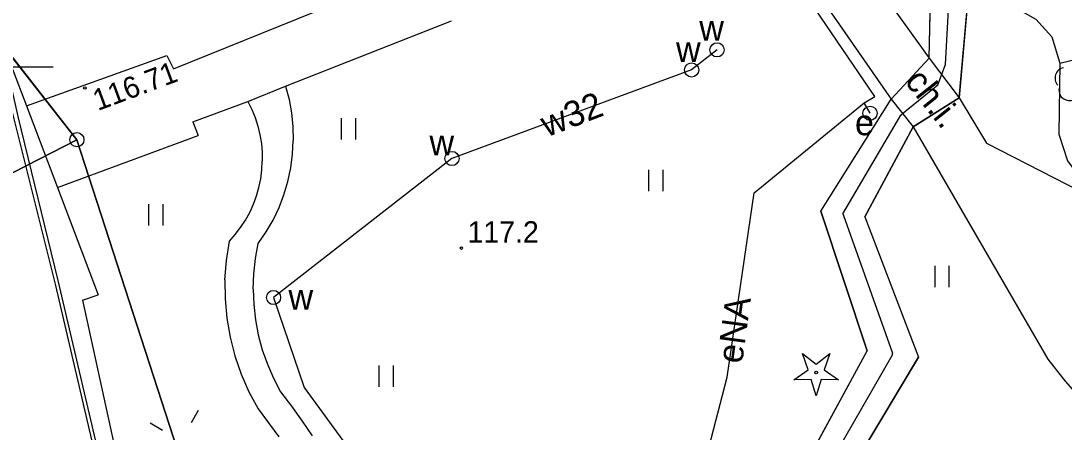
# Model space of a CAD drawing. Extents: x 6434771 to 6436222, y 5663454 to 5664782.
# Drawn here: x 6435503.86 to 6435540.64, y 5664287.15 to 5664301.63 of the extents above; entities that cross this region are included whole.
import ezdxf

# ---------------------------------------------------------------- set-up
doc = ezdxf.new("R2010")
doc.units = 0
for name, color, linetype in [('Warstwa 1', 7, 'Continuous'), ('Warstwa 10', 7, 'Continuous'), ('Warstwa 11', 7, 'Continuous'), ('Warstwa 12', 7, 'Continuous'), ('Warstwa 13', 7, 'Continuous'), ('Warstwa 25', 7, 'Continuous'), ('Warstwa 4', 7, 'Continuous'), ('Warstwa 5', 7, 'Continuous'), ('Warstwa 6', 7, 'Continuous'), ('Warstwa 63', 7, 'Continuous'), ('Warstwa 9', 7, 'Continuous')]:
    doc.layers.add(name, color=color, linetype=linetype)

msp = doc.modelspace()

# ---------------------------------------------------------------- linework, layer by layer
at = {"layer": 'Warstwa 1'}
for p, q in [((6435496.989, 5664308.715), (6435505.839, 5664297.445)), ((6435496.989, 5664308.715), (6435505.839, 5664297.445)), ((6435453.652, 5664270.705), (6435505.839, 5664297.445)), ((6435453.652, 5664270.705), (6435505.839, 5664297.445)), ((6435505.839, 5664297.445), (6435516.772, 5664263.761)), ((6435505.839, 5664297.445), (6435516.772, 5664263.761))]:
    msp.add_line(p, q, dxfattribs=at)
at = {"layer": 'Warstwa 10'}
msp.add_lwpolyline([(6435531.116, 5664288.995), (6435531.618, 5664289.342), (6435531.416, 5664289.918), (6435531.901, 5664289.548), (6435532.386, 5664289.918), (6435532.184, 5664289.342), (6435532.686, 5664288.995), (6435532.076, 5664289.009), (6435531.901, 5664288.425), (6435531.726, 5664289.009)], close=True, dxfattribs=at)
for centre, radius in [((6435505.839, 5664297.445), 0.25), ((6435505.839, 5664297.445), 0.25), ((6435531.901, 5664289.25), 0.05)]:
    msp.add_circle(centre, radius, dxfattribs=at)
at = {"layer": 'Warstwa 11'}
for centre, start, end in [((6435540.699, 5664299.615), 102.1471, 221.8529), ((6435540.836, 5664299.196), 174.1471, 293.8529)]:
    msp.add_arc(centre, 0.375, start, end, dxfattribs=at)
at = {"layer": 'Warstwa 12'}
for points in [[(6435509.206, 5664271.513), (6435509.889, 5664271.785), (6435505.097, 5664292.314), (6435503.045, 5664300.479), (6435501.771, 5664308.405), (6435499.75, 5664319.05), (6435501.722, 5664320.876), (6435506.503, 5664320.918), (6435526.06, 5664329.732), (6435548.53, 5664339.562), (6435561.388, 5664345.917), (6435568.605, 5664348.94), (6435577.298, 5664350.006), (6435586.213, 5664349.598), (6435589.158, 5664349.122), (6435599.204, 5664344.601), (6435599.218, 5664344.12), (6435599.061, 5664343.855)], [(6435525.886, 5664269.608), (6435524.265, 5664270.544), (6435518.477, 5664273.68), (6435513.434, 5664270.954), (6435510.796, 5664269.727), (6435509.867, 5664269.174), (6435509.692, 5664269.223), (6435509.581, 5664271.791), (6435509.434, 5664275.056), (6435508.66, 5664278.342), (6435506.859, 5664285.336), (6435505.175, 5664292.487), (6435503.773, 5664298.261), (6435501.578, 5664307.99), (6435499.697, 5664315.439), (6435499.422, 5664316.386), (6435500.738, 5664320.126), (6435507.871, 5664322.955)], [(6435521.342, 5664319.969), (6435522.674, 5664318.453), (6435523.739, 5664317.24), (6435530.96, 5664309.002), (6435533.101, 5664306.576), (6435534.252, 5664305.022), (6435535.271, 5664304.14), (6435539.642, 5664301.687), (6435540.205, 5664301.07), (6435540.494, 5664300.146), (6435540.463, 5664297.637), (6435540.762, 5664296.703), (6435541.421, 5664295.825), (6435543.559, 5664290.629), (6435545.371, 5664288.357), (6435547.355, 5664287.003), (6435552.811, 5664283.317), (6435554.6, 5664282.385), (6435557.214, 5664281.034)], [(6435524.601, 5664280.987), (6435527.395, 5664283.794), (6435528.759, 5664289.088), (6435529.718, 5664295.576), (6435533.596, 5664298.74), (6435533.969, 5664298.965), (6435531.316, 5664302.877), (6435533.097, 5664304.586), (6435533.034, 5664306.857), (6435536.784, 5664311.782)], [(6435540.494, 5664300.146), (6435546.562, 5664301.613)], [(6435528.408, 5664300.612), (6435527.51, 5664299.903), (6435519.062, 5664296.785), (6435512.772, 5664291.891), (6435513.854, 5664288.718), (6435515.211, 5664286.851), (6435517.061, 5664283.499), (6435518.12, 5664280.906), (6435518.957, 5664277.365), (6435519.792, 5664269.465), (6435520.589, 5664267.575)], [(6435533.802, 5664298.377), (6435533.596, 5664298.74)]]:
    msp.add_lwpolyline(points, dxfattribs=at)
at = {"layer": 'Warstwa 13'}
msp.add_circle((6435519.394, 5664293.631), 0.045, dxfattribs=at)
at = {"layer": 'Warstwa 25'}
msp.add_circle((6435506.118, 5664299.268), 0.045, dxfattribs=at)
at = {"layer": 'Warstwa 4'}
for points in [[(6435509.875, 5664287.49), (6435510.124, 5664287.924)], [(6435508.851, 5664287.214), (6435508.417, 5664287.463)]]:
    msp.add_lwpolyline(points, dxfattribs=at)
for centre in [(6435528.408, 5664300.612), (6435527.51, 5664299.903), (6435533.802, 5664298.377), (6435519.062, 5664296.785), (6435512.772, 5664291.891)]:
    msp.add_circle(centre, 0.25, dxfattribs=at)
at = {"layer": 'Warstwa 5'}
for p, q in [((6435531.833, 5664305.971), (6435535.885, 5664300.322)), ((6435536.949, 5664298.919), (6435537.553, 5664305.882)), ((6435535.885, 5664300.322), (6435536.008, 5664305.531)), ((6435530.419, 5664304.818), (6435534.548, 5664298.878)), ((6435509.249, 5664299.944), (6435516.907, 5664303.041)), ((6435513.192, 5664299.336), (6435519.04, 5664301.636)), ((6435504.066, 5664298.638), (6435509.015, 5664300.407)), ((6435509.015, 5664300.407), (6435509.249, 5664299.944)), ((6435503.501, 5664300.124), (6435504.066, 5664298.638)), ((6435513.192, 5664299.336), (6435513.318, 5664298.866)), ((6435513.318, 5664298.866), (6435513.406, 5664298.389)), ((6435532.07, 5664294.928), (6435534.548, 5664298.878)), ((6435536.949, 5664298.919), (6435537.909, 5664297.327)), ((6435509.927, 5664298.076), (6435511.865, 5664298.792)), ((6435511.865, 5664298.792), (6435512.004, 5664298.512)), ((6435512.004, 5664298.512), (6435512.122, 5664298.223)), ((6435512.122, 5664298.223), (6435512.218, 5664297.926)), ((6435513.406, 5664298.389), (6435513.457, 5664297.905)), ((6435515.173, 5664297.453), (6435515.173, 5664298.203)), ((6435515.673, 5664297.453), (6435515.673, 5664298.203)), ((6435509.927, 5664298.076), (6435510.111, 5664297.593)), ((6435512.218, 5664297.926), (6435512.291, 5664297.623)), ((6435513.457, 5664297.905), (6435513.469, 5664297.419)), ((6435533.618, 5664294.729), (6435535.326, 5664297.899)), ((6435535.326, 5664297.899), (6435540.068, 5664289.721)), ((6435505.157, 5664295.765), (6435510.111, 5664297.593)), ((6435512.291, 5664297.623), (6435512.343, 5664297.315)), ((6435513.443, 5664296.934), (6435513.469, 5664297.419)), ((6435512.343, 5664297.315), (6435512.371, 5664297.004)), ((6435512.371, 5664297.004), (6435512.376, 5664296.692)), ((6435537.909, 5664297.327), (6435541.229, 5664295.627)), ((6435512.359, 5664296.381), (6435512.376, 5664296.692)), ((6435513.379, 5664296.452), (6435513.443, 5664296.934)), ((6435512.318, 5664296.071), (6435512.359, 5664296.381)), ((6435513.278, 5664295.977), (6435513.379, 5664296.452)), ((6435526.002, 5664295.633), (6435526.002, 5664296.383)), ((6435526.502, 5664295.633), (6435526.502, 5664296.383)), ((6435512.254, 5664295.765), (6435512.318, 5664296.071)), ((6435513.139, 5664295.511), (6435513.278, 5664295.977)), ((6435505.157, 5664295.765), (6435506.593, 5664291.986)), ((6435512.168, 5664295.465), (6435512.254, 5664295.765)), ((6435508.379, 5664294.423), (6435508.379, 5664295.173)), ((6435508.879, 5664294.423), (6435508.879, 5664295.173)), ((6435511.931, 5664294.888), (6435512.06, 5664295.173)), ((6435512.06, 5664295.173), (6435512.168, 5664295.465)), ((6435512.965, 5664295.057), (6435513.139, 5664295.511)), ((6435511.781, 5664294.615), (6435511.931, 5664294.888)), ((6435512.755, 5664294.619), (6435512.965, 5664295.057)), ((6435532.07, 5664294.928), (6435533.701, 5664290.008)), ((6435511.611, 5664294.353), (6435511.781, 5664294.615)), ((6435512.511, 5664294.198), (6435512.755, 5664294.619)), ((6435533.618, 5664294.729), (6435535.508, 5664289.786)), ((6435511.216, 5664293.87), (6435511.422, 5664294.104)), ((6435511.422, 5664294.104), (6435511.611, 5664294.353)), ((6435512.235, 5664293.798), (6435512.511, 5664294.198)), ((6435511.11, 5664293.198), (6435511.216, 5664293.87)), ((6435512.134, 5664293.266), (6435512.235, 5664293.798)), ((6435511.059, 5664292.519), (6435511.11, 5664293.198)), ((6435512.073, 5664292.728), (6435512.134, 5664293.266)), ((6435536.096, 5664292.254), (6435536.096, 5664293.004)), ((6435536.596, 5664292.254), (6435536.596, 5664293.004)), ((6435512.053, 5664292.187), (6435512.073, 5664292.728)), ((6435511.059, 5664292.519), (6435511.064, 5664291.839)), ((6435506.031, 5664291.802), (6435506.593, 5664291.986)), ((6435512.053, 5664292.187), (6435512.073, 5664291.646)), ((6435506.031, 5664291.802), (6435510.822, 5664269.941)), ((6435511.064, 5664291.839), (6435511.123, 5664291.161)), ((6435512.073, 5664291.646), (6435512.134, 5664291.108)), ((6435511.123, 5664291.161), (6435511.238, 5664290.491)), ((6435512.134, 5664291.108), (6435512.234, 5664290.576)), ((6435511.238, 5664290.491), (6435511.407, 5664289.832)), ((6435512.234, 5664290.576), (6435512.374, 5664290.053)), ((6435512.374, 5664290.053), (6435512.553, 5664289.543)), ((6435511.407, 5664289.832), (6435511.628, 5664289.189)), ((6435530.929, 5664284.921), (6435533.701, 5664290.008)), ((6435532.028, 5664283.998), (6435535.508, 5664289.786)), ((6435540.068, 5664289.721), (6435540.626, 5664289.015)), ((6435512.553, 5664289.543), (6435512.769, 5664289.046)), ((6435516.498, 5664288.749), (6435516.498, 5664289.499)), ((6435516.998, 5664288.749), (6435516.998, 5664289.499)), ((6435511.628, 5664289.189), (6435511.902, 5664288.566)), ((6435512.769, 5664289.046), (6435513.022, 5664288.568)), ((6435540.626, 5664289.015), (6435541.214, 5664288.334)), ((6435511.902, 5664288.566), (6435512.225, 5664287.967)), ((6435513.022, 5664288.568), (6435513.406, 5664288.06)), ((6435512.225, 5664287.967), (6435512.599, 5664287.481)), ((6435513.406, 5664288.06), (6435513.778, 5664287.543)), ((6435512.599, 5664287.481), (6435512.961, 5664286.986)), ((6435513.778, 5664287.543), (6435514.138, 5664287.017))]:
    msp.add_line(p, q, dxfattribs=at)
at = {"layer": 'Warstwa 6'}
for points in [[(6435669.714, 5664398.133), (6435626.601, 5664379.073), (6435585.238, 5664360.761), (6435534.934, 5664338.266), (6435489.214, 5664318.618), (6435505.839, 5664297.445), (6435516.772, 5664263.761), (6435518.433, 5664262.101), (6435554.013, 5664249.551), (6435561.953, 5664245.295), (6435574.313, 5664237.016), (6435581.318, 5664231.541), (6435588.053, 5664225.31), (6435594.018, 5664218.257), (6435602.285, 5664199.677), (6435608.056, 5664201.368), (6435612.187, 5664201.418), (6435615.525, 5664200.428), (6435624.054, 5664187.035), (6435633.847, 5664173.156), (6435637.993, 5664164.536), (6435641.674, 5664152.161), (6435642.6, 5664149.34), (6435652.786, 5664133.167)], [(6435453.652, 5664270.705), (6435505.839, 5664297.445), (6435489.214, 5664318.618), (6435448.311, 5664300.392)], [(6435652.786, 5664133.167), (6435642.6, 5664149.34), (6435641.674, 5664152.161), (6435637.993, 5664164.536), (6435633.847, 5664173.156), (6435624.054, 5664187.035), (6435615.525, 5664200.428), (6435612.187, 5664201.418), (6435608.056, 5664201.368), (6435602.285, 5664199.677), (6435594.018, 5664218.257), (6435588.053, 5664225.31), (6435581.318, 5664231.541), (6435574.313, 5664237.016), (6435561.953, 5664245.295), (6435554.013, 5664249.551), (6435518.433, 5664262.101), (6435516.772, 5664263.761), (6435505.839, 5664297.445), (6435453.652, 5664270.705)]]:
    msp.add_lwpolyline(points, dxfattribs=at)
at = {"layer": 'Warstwa 63'}
msp.add_line((6435505, 5664300), (6435495, 5664300), dxfattribs=at)
at = {"layer": 'Warstwa 9'}
for p, q in [((6435531.833, 5664305.971), (6435535.885, 5664300.322)), ((6435536.458, 5664300.09), (6435536.757, 5664305.43)), ((6435530.419, 5664304.818), (6435534.548, 5664298.878)), ((6435509.249, 5664299.944), (6435516.907, 5664303.041)), ((6435513.192, 5664299.336), (6435519.04, 5664301.636)), ((6435504.065, 5664298.638), (6435509.015, 5664300.407)), ((6435509.015, 5664300.407), (6435509.249, 5664299.944)), ((6435534.548, 5664298.878), (6435535.885, 5664300.322)), ((6435534.548, 5664298.878), (6435535.885, 5664300.322)), ((6435535.885, 5664300.322), (6435536.949, 5664298.919)), ((6435503.501, 5664300.124), (6435504.066, 5664298.638)), ((6435536.194, 5664299.38), (6435536.458, 5664300.09)), ((6435511.865, 5664298.792), (6435513.192, 5664299.336)), ((6435511.865, 5664298.792), (6435513.192, 5664299.336)), ((6435513.192, 5664299.336), (6435513.318, 5664298.866)), ((6435535.074, 5664298.475), (6435536.194, 5664299.38)), ((6435513.318, 5664298.866), (6435513.406, 5664298.389)), ((6435534.548, 5664298.878), (6435535.326, 5664297.899)), ((6435535.326, 5664297.899), (6435536.949, 5664298.919)), ((6435535.326, 5664297.899), (6435536.949, 5664298.919)), ((6435536.949, 5664298.919), (6435537.909, 5664297.327)), ((6435504.065, 5664298.638), (6435505.157, 5664295.765)), ((6435504.066, 5664298.638), (6435505.157, 5664295.765)), ((6435509.927, 5664298.076), (6435511.865, 5664298.792)), ((6435511.865, 5664298.792), (6435512.004, 5664298.512)), ((6435512.004, 5664298.512), (6435512.122, 5664298.223)), ((6435534.887, 5664298.309), (6435535.074, 5664298.475)), ((6435512.122, 5664298.223), (6435512.218, 5664297.926)), ((6435513.406, 5664298.389), (6435513.457, 5664297.905)), ((6435532.847, 5664294.834), (6435534.887, 5664298.309)), ((6435509.927, 5664298.076), (6435510.111, 5664297.593)), ((6435512.218, 5664297.926), (6435512.291, 5664297.623)), ((6435513.457, 5664297.905), (6435513.469, 5664297.419)), ((6435535.326, 5664297.899), (6435540.068, 5664289.721)), ((6435505.157, 5664295.765), (6435510.111, 5664297.593)), ((6435512.291, 5664297.623), (6435512.343, 5664297.315)), ((6435513.443, 5664296.934), (6435513.469, 5664297.419)), ((6435512.343, 5664297.315), (6435512.371, 5664297.004)), ((6435512.371, 5664297.004), (6435512.376, 5664296.692)), ((6435537.909, 5664297.327), (6435541.229, 5664295.627)), ((6435512.359, 5664296.381), (6435512.376, 5664296.692)), ((6435513.379, 5664296.452), (6435513.443, 5664296.934)), ((6435512.318, 5664296.071), (6435512.359, 5664296.381)), ((6435513.278, 5664295.977), (6435513.379, 5664296.452)), ((6435512.254, 5664295.765), (6435512.318, 5664296.071)), ((6435513.139, 5664295.511), (6435513.278, 5664295.977)), ((6435505.157, 5664295.765), (6435506.593, 5664291.986)), ((6435512.168, 5664295.465), (6435512.254, 5664295.765)), ((6435511.931, 5664294.888), (6435512.06, 5664295.173)), ((6435512.06, 5664295.173), (6435512.168, 5664295.465)), ((6435512.965, 5664295.057), (6435513.139, 5664295.511)), ((6435511.781, 5664294.615), (6435511.931, 5664294.888)), ((6435512.755, 5664294.619), (6435512.965, 5664295.057)), ((6435532.847, 5664294.834), (6435532.861, 5664294.778)), ((6435511.611, 5664294.353), (6435511.781, 5664294.615)), ((6435512.511, 5664294.198), (6435512.755, 5664294.619)), ((6435532.861, 5664294.778), (6435534.593, 5664289.928)), ((6435511.216, 5664293.87), (6435511.422, 5664294.104)), ((6435511.422, 5664294.104), (6435511.611, 5664294.353)), ((6435512.235, 5664293.798), (6435512.511, 5664294.198)), ((6435511.11, 5664293.198), (6435511.216, 5664293.87)), ((6435512.134, 5664293.266), (6435512.235, 5664293.798)), ((6435511.059, 5664292.519), (6435511.11, 5664293.198)), ((6435512.073, 5664292.728), (6435512.134, 5664293.266)), ((6435512.053, 5664292.187), (6435512.073, 5664292.728)), ((6435511.059, 5664292.519), (6435511.064, 5664291.839)), ((6435506.031, 5664291.802), (6435506.593, 5664291.986)), ((6435512.053, 5664292.187), (6435512.073, 5664291.646)), ((6435506.031, 5664291.802), (6435510.822, 5664269.941)), ((6435511.064, 5664291.839), (6435511.123, 5664291.161)), ((6435512.073, 5664291.646), (6435512.134, 5664291.108)), ((6435511.123, 5664291.161), (6435511.238, 5664290.491)), ((6435512.134, 5664291.108), (6435512.234, 5664290.576)), ((6435511.238, 5664290.491), (6435511.407, 5664289.832)), ((6435512.234, 5664290.576), (6435512.374, 5664290.053)), ((6435512.374, 5664290.053), (6435512.553, 5664289.543)), ((6435511.407, 5664289.832), (6435511.628, 5664289.189)), ((6435531.583, 5664284.633), (6435534.588, 5664289.867)), ((6435534.588, 5664289.867), (6435534.593, 5664289.928)), ((6435540.068, 5664289.721), (6435540.626, 5664289.015)), ((6435512.553, 5664289.543), (6435512.769, 5664289.046)), ((6435511.628, 5664289.189), (6435511.902, 5664288.566)), ((6435512.769, 5664289.046), (6435513.022, 5664288.568)), ((6435540.626, 5664289.015), (6435541.214, 5664288.334)), ((6435511.902, 5664288.566), (6435512.225, 5664287.967)), ((6435513.022, 5664288.568), (6435513.406, 5664288.06)), ((6435512.225, 5664287.967), (6435512.599, 5664287.481)), ((6435513.406, 5664288.06), (6435513.778, 5664287.543)), ((6435512.599, 5664287.481), (6435512.961, 5664286.986)), ((6435513.778, 5664287.543), (6435514.138, 5664287.017))]:
    msp.add_line(p, q, dxfattribs=at)
msp.add_lwpolyline([(6435530.535, 5664283.776), (6435530.929, 5664284.921), (6435533.701, 5664290.008), (6435532.07, 5664294.928), (6435534.548, 5664298.878), (6435535.885, 5664300.322), (6435536.008, 5664305.531), (6435537.27, 5664310.596), (6435540.6, 5664314.736), (6435542.01, 5664313.119), (6435539.889, 5664310.544), (6435537.553, 5664305.882), (6435536.949, 5664298.919), (6435535.326, 5664297.899), (6435533.618, 5664294.729), (6435535.508, 5664289.786), (6435532.028, 5664283.998), (6435531.58, 5664283.313)], close=True, dxfattribs=at)

# ---------------------------------------------------------------- texts
at = {"layer": 'Warstwa 13'}
for s, rotation, p in [('w32', 20.9531, (6435522.407, 5664297.527)), ('eNA', 82.2882, (6435529.291, 5664289.539))]:
    msp.add_text(s, height=0.9, rotation=rotation, dxfattribs=at).set_placement(p)
msp.add_text('117.2', height=0.75, dxfattribs=at).set_placement((6435519.612, 5664293.825))
at = {"layer": 'Warstwa 25'}
msp.add_text('116.71', height=0.75, rotation=20.3629, dxfattribs=at).set_placement((6435506.575, 5664298.455))
at = {"layer": 'Warstwa 5'}
for s, p in [('w', (6435527.781, 5664300.933)), ('w', (6435526.961, 5664300.183)), ('e', (6435533.27, 5664297.604)), ('w', (6435518.268, 5664296.899)), ('w', (6435513.298, 5664291.462))]:
    msp.add_text(s, height=0.9, dxfattribs=at).set_placement(p)
at = {"layer": 'Warstwa 9'}
msp.add_text('ch.i.', height=0.9, rotation=308.4747, dxfattribs=at).set_placement((6435534.993, 5664299.495))

doc.saveas('drawing.dxf')
